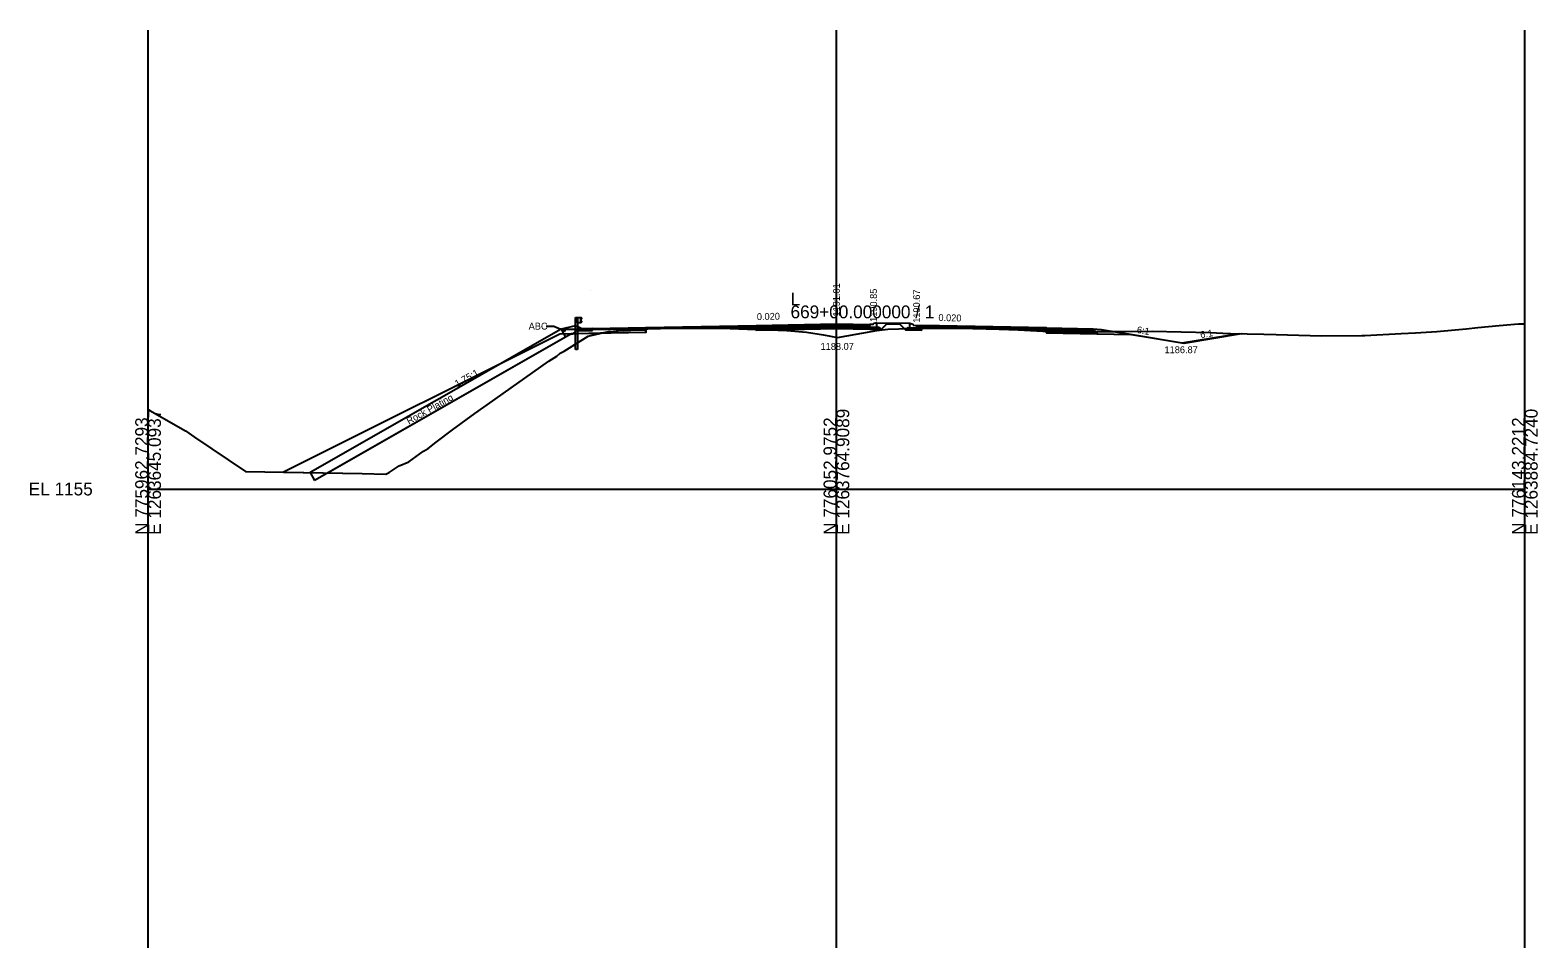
# Model space of a CAD drawing. Extents: x -41 to 1262860, y -100 to 777489.
# Drawn here: x -25.7 to 302.8, y 2890 to 3090 of the extents above; entities that cross this region are included whole.
import ezdxf

# ---------------------------------------------------------------- set-up
doc = ezdxf.new("R2010")
doc.units = 0
for name, color, linetype in [('Exist Cross Section Cell', 7, 'Continuous'), ('Exist XS Center Line Elevation Label', 7, 'Continuous'), ('Exist XS Ground Line', 7, 'Continuous'), ('Prop CMT Guardrail Graphics', 7, 'Continuous'), ('Prop CMT Pvmt Course 1', 7, 'Continuous'), ('Prop CMT Pvmt Course 4', 7, 'Continuous'), ('Prop CMT Pvmt Surface', 7, 'Continuous'), ('Prop CMT Shld Paved Course 1', 7, 'Continuous'), ('Prop CMT Shld Paved Course 2', 7, 'Continuous'), ('Prop CMT Shld Paved Course 4', 7, 'Continuous'), ('Prop CMT Slope Grass', 7, 'Continuous'), ('Prop CMT Subgrade Earthwork', 7, 'Continuous'), ('Prop Conc Curb and Gutter', 7, 'Continuous'), ('Prop Conc Island Cover', 7, 'Continuous'), ('Prop XS Class II Rip Rap Ditch Liner', 7, 'Continuous'), ('Prop XS Ditch Standard Text', 7, 'Continuous'), ('Prop XS Earthwork Shape', 7, 'Continuous'), ('Prop XS Elevation Labels', 7, 'Continuous'), ('Prop XS Exc Vertical Line 1', 7, 'Continuous'), ('Prop XS Exc Vertical Line 2', 7, 'Continuous'), ('Prop XS Exc Vertical Line 3', 7, 'Continuous'), ('Prop XS Finish Grade', 7, 'Continuous'), ('Prop XS Hydro Elevations', 7, 'Continuous'), ('Prop XS SE Text', 7, 'Continuous'), ('Prop XS Side Slope Text', 7, 'Continuous'), ('Scratch_Level_0', 7, 'Continuous'), ('Scratch_Level_4', 7, 'Continuous'), ('Scratch_Level_5', 7, 'Continuous'), ('Scratch_Level_6', 7, 'Continuous'), ('Typical Curb CELL', 7, 'Continuous')]:
    doc.layers.add(name, color=color, linetype=linetype)

msp = doc.modelspace()

# ---------------------------------------------------------------- linework, layer by layer
at = {"layer": 'Exist Cross Section Cell'}
for p, q in [((150, 2990), (150, 3030)), ((0, 2990), (150, 2990)), ((150, 2990), (300, 2990))]:
    msp.add_line(p, q, dxfattribs=at)
at = {"layer": 'Exist XS Ground Line'}
msp.add_lwpolyline([(0, 3007.3), (0.36, 3007.11), (8.16, 3002.67), (10.14, 3001.29), (21.2, 2993.82), (46.68, 2993.35), (51.83, 2993.25), (52.51, 2993.6), (54.72, 2995.04), (56.8, 2995.89), (60.05, 2998.21), (61.05, 2998.83), (62.79, 3000.18), (66.31, 3002.86), (71.24, 3006.44), (73.18, 3007.81), (73.88, 3008.31), (87.35, 3017.83), (89.08, 3018.95), (89.82, 3019.6), (90.66, 3020.06), (95.9, 3023.32), (100.01, 3024.27), (100.4, 3024.36), (104.57, 3024.64), (107.89, 3024.83), (108.88, 3024.87), (111.64, 3024.96), (121.98, 3025.04), (123.8, 3025.06), (126.99, 3024.96), (136.31, 3024.67), (137.31, 3024.62), (139.19, 3024.54), (143.44, 3024.2), (147.18, 3023.63), (150.2, 3023.04), (154.28, 3023.71), (158.83, 3024.53), (161.22, 3024.81), (163.57, 3024.91), (165, 3024.98), (172.45, 3025.03), (176.92, 3025.07), (185.48, 3024.84), (189.6, 3024.72), (196.37, 3024.35), (198.35, 3024.25), (199.03, 3024.17), (199.65, 3024.12), (204.04, 3024.25), (204.26, 3024.25), (204.49, 3024.26), (205.56, 3024.27), (218.83, 3024.43), (231.47, 3024.08), (234.22, 3023.96), (235.85, 3023.88), (243.11, 3023.72), (245.83, 3023.66), (255.68, 3023.4), (264.5, 3023.45), (264.8, 3023.45), (265.16, 3023.47), (273.06, 3023.9), (276.19, 3024.05), (280.84, 3024.31), (287.25, 3024.91), (289.74, 3025.2), (294.44, 3025.63), (298.59, 3025.98), (300, 3026.02)], dxfattribs=at)
at = {"layer": 'Prop CMT Guardrail Graphics'}
for p, q in [((93.11, 3027.41), (93.59, 3027.41)), ((93.11, 3024.91), (93.11, 3027.41)), ((93.11, 3024.91), (93.11, 3027.41)), ((93.59, 3026.23), (93.59, 3027.41)), ((93.59, 3027.41), (94.26, 3027.41)), ((93.59, 3027.41), (93.59, 3024.9)), ((94.26, 3026.23), (93.59, 3026.23)), ((94.26, 3027.41), (94.26, 3026.23)), ((94.26, 3027.33), (94.26, 3026.31)), ((94.36, 3027.31), (94.26, 3027.33)), ((94.26, 3026.31), (94.36, 3026.33)), ((94.27, 3026.86), (94.5, 3027.07)), ((94.27, 3026.77), (94.27, 3026.86)), ((94.5, 3026.57), (94.27, 3026.77)), ((94.5, 3027.21), (94.36, 3027.31)), ((94.36, 3026.33), (94.5, 3026.43)), ((94.5, 3027.07), (94.5, 3027.21)), ((94.5, 3026.43), (94.5, 3026.57)), ((93.11, 3020.41), (93.11, 3024.91)), ((93.59, 3024.9), (93.59, 3020.41)), ((93.59, 3020.41), (93.11, 3020.41))]:
    msp.add_line(p, q, dxfattribs=at)
at = {"layer": 'Prop CMT Pvmt Course 1'}
for p, q in [((157.29, 3025.86), (157.29, 3025.61)), ((132.5, 3025.41), (150, 3025.76)), ((150, 3025.76), (157.29, 3025.61)), ((167.5, 3025.66), (167.5, 3025.41))]:
    msp.add_line(p, q, dxfattribs=at)
for points in [[(108.5, 3024.93), (108.5, 3025.18), (108.5, 3025.18), (132.5, 3025.66), (132.5, 3025.41), (132.5, 3025.41), (108.5, 3024.93), (108.5, 3024.93), (108.5, 3024.93)], [(195.77, 3024.84), (195.77, 3025.09), (195.77, 3025.09), (168.5, 3025.64), (168.5, 3025.39), (168.5, 3025.39), (195.77, 3024.84), (195.77, 3024.84), (195.77, 3024.84)]]:
    msp.add_lwpolyline(points, dxfattribs=at)
at = {"layer": 'Prop CMT Pvmt Course 4'}
for p, q in [((108.5, 3024.14), (93.44, 3023.84)), ((132.5, 3025.08), (132.5, 3024.62)), ((132.5, 3024.62), (150, 3024.97)), ((150, 3024.97), (157.29, 3024.82)), ((195.77, 3024.05), (206.96, 3023.83)), ((206.49, 3024.3), (206.96, 3023.83))]:
    msp.add_line(p, q, dxfattribs=at)
at = {"layer": 'Prop CMT Pvmt Surface'}
for p, q in [((132.5, 3025.66), (150, 3026.01)), ((150, 3026.01), (157.29, 3025.86)), ((96.85, 3024.95), (108.5, 3025.18)), ((108.5, 3025.18), (132.5, 3025.66)), ((167.5, 3025.66), (168.5, 3025.64)), ((168.5, 3025.64), (195.77, 3025.09)), ((195.77, 3025.09), (205.9, 3024.89))]:
    msp.add_line(p, q, dxfattribs=at)
at = {"layer": 'Prop CMT Shld Paved Course 1'}
for p, q in [((132.5, 3025.66), (150, 3026.01)), ((150, 3026.01), (157.29, 3025.86)), ((94.5, 3024.9), (108.5, 3025.18)), ((108.5, 3024.93), (96.85, 3024.7)), ((104.5, 3025.1), (104.5, 3025.1)), ((108.5, 3025.18), (108.5, 3024.93)), ((108.5, 3024.93), (108.5, 3024.93)), ((167.5, 3025.66), (168.5, 3025.64)), ((195.77, 3025.09), (195.77, 3024.84)), ((195.77, 3025.09), (205.9, 3024.89)), ((195.77, 3024.84), (195.77, 3024.84)), ((195.77, 3024.84), (206.15, 3024.64)), ((199.77, 3025.01), (199.77, 3025.01)), ((200.03, 3024.76), (200.03, 3024.76)), ((200.03, 3024.76), (200.03, 3024.76)), ((206.15, 3024.64), (205.9, 3024.89))]:
    msp.add_line(p, q, dxfattribs=at)
at = {"layer": 'Prop CMT Shld Paved Course 2'}
for p, q in [((96.36, 3033.34), (96.36, 3033.34)), ((96.36, 3033.34), (96.36, 3033.34)), ((96.36, 3033.34), (96.36, 3033.34)), ((96.36, 3033.34), (96.36, 3033.34)), ((96.36, 3033.34), (96.36, 3033.34)), ((96.36, 3033.34), (96.36, 3033.34)), ((108.5, 3024.6), (101.97, 3024.46)), ((103.9, 3024.5), (103.9, 3024.5)), ((103.9, 3024.5), (103.9, 3024.5)), ((108.5, 3024.93), (108.88, 3024.94)), ((108.5, 3024.93), (108.5, 3024.6)), ((108.5, 3024.86), (108.5, 3024.93)), ((108.88, 3024.87), (108.5, 3024.86)), ((108.5, 3024.86), (108.5, 3024.86)), ((108.5, 3024.6), (108.5, 3024.6)), ((108.88, 3024.94), (111.64, 3024.99)), ((111.64, 3024.96), (108.88, 3024.87)), ((108.88, 3024.94), (108.88, 3024.94)), ((108.88, 3024.87), (108.88, 3024.87)), ((111.64, 3024.99), (121.98, 3025.2)), ((121.98, 3025.04), (111.64, 3024.96)), ((111.64, 3024.99), (111.64, 3024.99)), ((111.64, 3024.99), (111.64, 3024.99)), ((111.64, 3024.96), (111.64, 3024.96)), ((111.64, 3024.96), (111.64, 3024.96)), ((121.98, 3025.2), (123.8, 3025.23)), ((121.98, 3025.2), (121.98, 3025.2)), ((123.8, 3025.06), (121.98, 3025.04)), ((121.98, 3025.04), (121.98, 3025.04)), ((123.8, 3025.23), (126.99, 3025.3)), ((126.87, 3024.96), (123.8, 3025.06)), ((123.8, 3025.06), (123.8, 3025.06)), ((126.99, 3024.97), (126.87, 3024.96)), ((126.99, 3025.3), (132.5, 3025.41)), ((126.99, 3025.3), (126.99, 3025.3)), ((132.5, 3025.08), (126.99, 3024.97)), ((126.99, 3024.97), (126.99, 3024.97)), ((132.5, 3025.08), (150, 3025.43)), ((132.5, 3025.41), (132.5, 3025.41)), ((132.5, 3025.41), (132.5, 3025.08)), ((132.5, 3025.08), (132.5, 3025.08)), ((132.5, 3025.08), (132.5, 3025.08)), ((150, 3025.43), (157.29, 3025.28)), ((157.29, 3025.28), (157.29, 3025.61)), ((167.5, 3025.08), (167.5, 3025.41)), ((172.45, 3025.31), (167.5, 3025.41)), ((167.5, 3025.08), (167.5, 3025.08)), ((167.5, 3025.08), (170.5, 3025.02)), ((168.5, 3025.39), (168.5, 3025.06)), ((170.5, 3025.02), (172.45, 3025.03)), ((170.5, 3025.02), (170.5, 3025.02)), ((176.92, 3025.22), (172.45, 3025.31)), ((172.45, 3025.31), (172.45, 3025.31)), ((172.45, 3025.03), (176.92, 3025.07)), ((172.45, 3025.03), (172.45, 3025.03)), ((185.48, 3025.05), (176.92, 3025.22)), ((176.92, 3025.22), (176.92, 3025.22)), ((176.92, 3025.22), (176.92, 3025.22)), ((176.92, 3025.07), (176.92, 3025.07)), ((176.92, 3025.07), (176.92, 3025.07)), ((176.92, 3025.07), (185.48, 3024.84)), ((189.6, 3024.97), (185.48, 3025.05)), ((185.48, 3025.05), (185.48, 3025.05)), ((185.48, 3024.84), (185.48, 3024.84)), ((185.48, 3024.84), (189.6, 3024.72)), ((195.77, 3024.84), (189.6, 3024.97)), ((189.6, 3024.97), (189.6, 3024.97)), ((189.6, 3024.72), (189.6, 3024.72)), ((189.6, 3024.72), (189.6, 3024.72)), ((189.6, 3024.72), (192.09, 3024.58)), ((192.09, 3024.58), (195.77, 3024.51)), ((195.77, 3024.84), (195.77, 3024.51)), ((195.77, 3024.51), (195.77, 3024.84)), ((195.77, 3024.84), (195.77, 3024.84)), ((195.77, 3024.51), (195.77, 3024.51)), ((195.77, 3024.51), (206.49, 3024.3)), ((195.77, 3024.51), (195.77, 3024.51)), ((195.77, 3024.51), (195.77, 3024.51)), ((200.03, 3024.76), (200.03, 3024.76)), ((200.37, 3024.42), (200.37, 3024.42)), ((200.37, 3024.42), (200.37, 3024.42)), ((206.49, 3024.3), (206.15, 3024.64))]:
    msp.add_line(p, q, dxfattribs=at)
at = {"layer": 'Prop CMT Shld Paved Course 4'}
for p, q in [((96.36, 3033.34), (96.36, 3033.34)), ((96.36, 3033.34), (96.36, 3033.34)), ((96.36, 3033.34), (96.36, 3033.34)), ((92.59, 3023.82), (93.33, 3024.56)), ((93.83, 3024.56), (93.33, 3024.56)), ((103.9, 3024.5), (103.9, 3024.5)), ((108.5, 3024.6), (108.5, 3024.14)), ((126.87, 3024.96), (132.5, 3024.79)), ((157.29, 3025.28), (159.29, 3025.24)), ((157.29, 3024.82), (159.75, 3024.77)), ((159.29, 3025.24), (159.75, 3024.77)), ((165.5, 3025.12), (165.05, 3024.67)), ((167.5, 3025.08), (165.5, 3025.12)), ((168.5, 3024.6), (168.5, 3025.06)), ((170.5, 3025.02), (168.5, 3025)), ((195.77, 3024.38), (192.09, 3024.58)), ((195.77, 3024.51), (195.77, 3024.05)), ((200.37, 3024.42), (200.37, 3024.42)), ((200.87, 3024.41), (200.87, 3024.41))]:
    msp.add_line(p, q, dxfattribs=at)
at = {"layer": 'Prop CMT Slope Grass'}
for q in [(90, 3024.81), (93.83, 3025.24)]:
    msp.add_line((93.14, 3025.59), q, dxfattribs=at)
at = {"layer": 'Prop CMT Subgrade Earthwork'}
for p, q in [((159.75, 3024.77), (161.18, 3026.2)), ((165.05, 3024.67), (163.56, 3026.15)), ((92.28, 3023.81), (90.99, 3023.07)), ((108.5, 3024.14), (92.28, 3023.81)), ((108.5, 3024.14), (108.5, 3024.86)), ((132.5, 3024.62), (150, 3024.97)), ((132.5, 3024.79), (132.5, 3024.62)), ((150, 3024.97), (157.29, 3024.82)), ((159.75, 3024.77), (157.29, 3024.82)), ((165.05, 3024.67), (168.5, 3024.6)), ((168.5, 3024.6), (168.5, 3025)), ((195.77, 3024.38), (195.77, 3024.05)), ((195.77, 3024.05), (214.11, 3023.68))]:
    msp.add_line(p, q, dxfattribs=at)
at = {"layer": 'Prop Conc Curb and Gutter'}
for p, q in [((157.97, 3025.85), (157.29, 3025.86)), ((157.29, 3025.28), (157.29, 3025.86)), ((158.04, 3025.92), (158.04, 3025.91)), ((158.79, 3026.24), (158.14, 3026.06)), ((158.79, 3025.25), (158.79, 3026.24)), ((166, 3026.11), (166.65, 3025.89)), ((166, 3025.11), (166, 3026.11)), ((157.29, 3025.28), (158.79, 3025.25)), ((167.5, 3025.08), (166, 3025.11)), ((166.75, 3025.75), (166.75, 3025.73)), ((166.81, 3025.67), (167.5, 3025.66)), ((167.5, 3025.08), (167.5, 3025.66))]:
    msp.add_line(p, q, dxfattribs=at)
for centre, radius, start, end in [((157.98, 3025.91), 0.0625, 268.8542, 357.7085), ((158.18, 3025.92), 0.146, 106.1434, 177.7085), ((166.6, 3025.75), 0.146, 0, 71.565), ((166.81, 3025.73), 0.0625, 180, 268.8542)]:
    msp.add_arc(centre, radius, start, end, dxfattribs=at)
at = {"layer": 'Prop Conc Island Cover'}
msp.add_line((158.79, 3026.24), (166, 3026.11), dxfattribs=at)
at = {"layer": 'Prop XS Class II Rip Rap Ditch Liner'}
for p, q in [((90, 3024.81), (35.31, 2993.56)), ((90.99, 3023.07), (36.3, 2991.82)), ((86.72, 3025.46), (88.43, 3025.46)), ((88.43, 3025.46), (90.93, 3024.37)), ((90, 3024.81), (90.99, 3023.07)), ((90, 3024.81), (93.83, 3024.81)), ((92.28, 3023.81), (90.99, 3023.07)), ((92.28, 3023.81), (92.59, 3023.82)), ((92.59, 3023.82), (93.33, 3024.56)), ((93.33, 3024.56), (93.83, 3024.56)), ((93.83, 3024.56), (93.83, 3024.81)), ((35.31, 2993.56), (36.3, 2991.82))]:
    msp.add_line(p, q, dxfattribs=at)
at = {"layer": 'Prop XS Earthwork Shape'}
for points in [[(161.22, 3024.81), (163.57, 3024.91), (164.75, 3024.96), (163.82, 3025.9), (160.93, 3025.95), (159.75, 3024.77), (157.29, 3024.82), (150, 3024.97), (135.82, 3024.68), (136.31, 3024.67), (137.31, 3024.62), (139.19, 3024.54), (143.44, 3024.2), (147.18, 3023.63), (150.2, 3023.04), (154.28, 3023.71), (158.83, 3024.53)], [(93.44, 3023.84), (89.7, 3023.76), (29.51, 2993.66), (46.68, 2993.35), (51.83, 2993.25), (52.51, 2993.6), (54.72, 2995.04), (56.8, 2995.89), (60.05, 2998.21), (61.05, 2998.83), (62.79, 3000.18), (66.31, 3002.86), (71.24, 3006.44), (73.18, 3007.81), (73.88, 3008.31), (87.35, 3017.83), (89.08, 3018.95), (89.82, 3019.6), (90.66, 3020.06), (95.9, 3023.32), (98.58, 3023.94)], [(100.4, 3024.36), (104.57, 3024.64), (107.89, 3024.83), (108.5, 3024.86), (108.5, 3024.14), (98.58, 3023.94), (100.01, 3024.27)], [(132.5, 3024.79), (135.82, 3024.68), (132.5, 3024.62)], [(165, 3024.98), (168.5, 3025), (168.5, 3024.6), (165.05, 3024.67), (164.75, 3024.96)], [(205.56, 3024.27), (206.51, 3024.28), (206.96, 3023.83), (195.77, 3024.05), (195.77, 3024.38), (196.37, 3024.35), (198.35, 3024.25), (199.03, 3024.17), (199.65, 3024.12), (204.04, 3024.25), (204.26, 3024.25), (204.49, 3024.26)], [(206.96, 3023.83), (214.11, 3023.68), (210.26, 3024.33), (206.51, 3024.28)], [(210.26, 3024.33), (218.83, 3024.43), (231.47, 3024.08), (234.22, 3023.96), (235.85, 3023.88), (238.27, 3023.82), (225.77, 3021.74), (214.11, 3023.68)]]:
    msp.add_lwpolyline(points, close=True, dxfattribs=at)
at = {"layer": 'Prop XS Exc Vertical Line 1'}
msp.add_line((0, 2890), (0, 3090), dxfattribs=at)
at = {"layer": 'Prop XS Exc Vertical Line 2'}
msp.add_line((150, 2890), (150, 3090), dxfattribs=at)
at = {"layer": 'Prop XS Exc Vertical Line 3'}
msp.add_line((300, 2890), (300, 3090), dxfattribs=at)
at = {"layer": 'Prop XS Finish Grade'}
for p, q in [((90.99, 3023.07), (39.21, 2993.49)), ((205.9, 3024.89), (207.77, 3024.74)), ((205.9, 3024.89), (206.96, 3023.83)), ((207.77, 3024.74), (225.29, 3021.82)), ((225.29, 3021.82), (237.79, 3023.9)), ((35.53, 2993.55), (35.53, 2993.55))]:
    msp.add_line(p, q, dxfattribs=at)
at = {"layer": 'Scratch_Level_0'}
for p, q in [((158.79, 3026.24), (158.79, 3025.99)), ((166, 3026.11), (166, 3025.86))]:
    msp.add_line(p, q, dxfattribs=at)
at = {"layer": 'Scratch_Level_4'}
msp.add_line((300, 2890), (300, 3090), dxfattribs=at)
at = {"layer": 'Scratch_Level_5'}
msp.add_line((150, 3008.84), (150, 3040.73), dxfattribs=at)
at = {"layer": 'Scratch_Level_6'}
msp.add_line((0, 2890), (0, 3090), dxfattribs=at)
at = {"layer": 'Typical Curb CELL'}
for p, q in [((93.83, 3024.56), (93.83, 3025.24)), ((94.52, 3024.89), (93.83, 3025.24)), ((93.83, 3024.56), (96.85, 3024.53)), ((93.87, 3024.86), (94.02, 3024.9)), ((94, 3024.81), (93.87, 3024.86)), ((94.02, 3024.9), (94, 3024.81)), ((94.54, 3024.77), (94.43, 3024.69)), ((94.43, 3024.69), (94.6, 3024.65)), ((96.84, 3024.95), (94.52, 3024.89)), ((94.6, 3024.65), (94.54, 3024.77)), ((95.28, 3024.82), (95.24, 3024.7)), ((95.24, 3024.7), (95.36, 3024.7)), ((95.36, 3024.7), (95.28, 3024.82)), ((95.78, 3024.76), (95.68, 3024.68)), ((95.68, 3024.68), (95.85, 3024.64)), ((95.85, 3024.64), (95.78, 3024.76)), ((96.53, 3024.8), (96.49, 3024.69)), ((96.49, 3024.69), (96.61, 3024.68)), ((96.61, 3024.68), (96.53, 3024.8)), ((96.85, 3024.95), (96.85, 3024.95)), ((96.85, 3024.53), (96.85, 3024.94))]:
    msp.add_line(p, q, dxfattribs=at)
for centre in [(93.9, 3024.94), (93.99, 3024.67), (94.11, 3024.72), (94.37, 3024.74), (94.38, 3024.69), (94.56, 3024.61), (94.59, 3024.71), (94.78, 3024.67), (94.83, 3024.78), (94.96, 3024.75), (94.99, 3024.62), (95.05, 3024.66), (95.24, 3024.66), (95.36, 3024.71), (95.45, 3024.7), (95.55, 3024.65), (95.61, 3024.79), (95.62, 3024.73), (95.63, 3024.68), (95.84, 3024.7), (96.03, 3024.65), (96.08, 3024.77), (96.13, 3024.74), (96.21, 3024.74), (96.24, 3024.61), (96.29, 3024.65), (96.36, 3024.82), (96.72, 3024.89), (96.76, 3024.77)]:
    msp.add_circle(centre, 0.00802, dxfattribs=at)
msp.add_arc((96.84, 3024.94), 0.0104, 359.4338, 91.4818, dxfattribs=at)

# ---------------------------------------------------------------- texts
at = {"layer": 'Exist Cross Section Cell'}
for s, p in [('L', (140, 3030)), ('669+00.000000 / 1', (140, 3027.2)), ('EL 1155', (-26, 2988.6))]:
    msp.add_text(s, height=2.8, dxfattribs=at).set_placement(p)
for s, p in [('E 1263645.0937', (2.8, 2980)), ('E 1263764.9089', (152.8, 2980)), ('E 1263884.7240', (302.8, 2980)), ('N 775962.7293', (0, 2980)), ('N 776052.9752', (150, 2980)), ('N 776143.2212', (300, 2980))]:
    msp.add_text(s, height=2.8, rotation=90, dxfattribs=at).set_placement(p)
at = {"layer": 'Exist XS Center Line Elevation Label'}
msp.add_text('1188.07', height=1.5, dxfattribs=at).set_placement((146.54, 3020.32))
at = {"layer": 'Prop XS Ditch Standard Text'}
msp.add_text('1186.87', height=1.5, dxfattribs=at).set_placement((221.49, 3019.6))
at = {"layer": 'Prop XS Elevation Labels'}
for s, p in [('1190.85', (158.82, 3026.41)), ('1190.67', (168.22, 3026.22))]:
    msp.add_text(s, height=1.5, rotation=90, dxfattribs=at).set_placement(p)
at = {"layer": 'Prop XS Hydro Elevations'}
msp.add_text('1191.01', height=1.5, rotation=90, dxfattribs=at).set_placement((150.75, 3027.59))
at = {"layer": 'Prop XS SE Text'}
for rotation, p in [(1.1458, (132.68, 3026.81)), (358.8542, (172.21, 3026.61))]:
    msp.add_text('0.020', height=1.5, rotation=rotation, dxfattribs=at).set_placement(p)
at = {"layer": 'Prop XS Side Slope Text'}
for s, rotation, p in [('ABC', 0.2627, (82.94, 3024.73)), ('6:1', 350.5377, (215.37, 3024.01)), ('6:1', 9.4809, (229.39, 3022.86)), ('1.75:1', 29.1921, (67.35, 3012.18)), ('Rock Plating', 29.1921, (56.84, 3004.02))]:
    msp.add_text(s, height=1.5, rotation=rotation, dxfattribs=at).set_placement(p)

doc.saveas('drawing.dxf')
